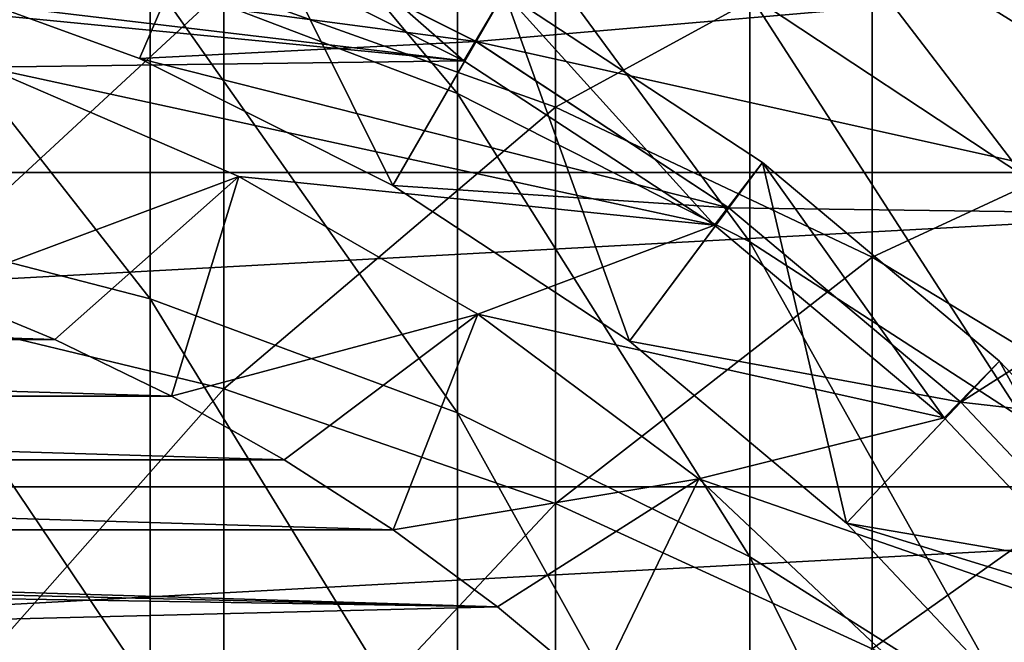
# Model space of a CAD drawing. Header units: millimetres. Extents: x -25 to 64, y -3 to 358.
# Tile 320 of 327: x 3.73 to 8.08, y 349.5 to 352.26. Entities that reach past the tile are written whole.
import ezdxf

# ---------------------------------------------------------------- set-up
doc = ezdxf.new("R2010")
doc.units = ezdxf.units.MM
doc.header["$LTSCALE"] = 52.148148
for name, color, linetype in [('386', 7, 'CONTINUOUS'), ('389', 7, 'CONTINUOUS'), ('404', 7, 'CONTINUOUS'), ('435', 7, 'CONTINUOUS'), ('450', 7, 'CONTINUOUS'), ('452', 7, 'CONTINUOUS'), ('453', 7, 'CONTINUOUS'), ('454', 7, 'CONTINUOUS'), ('461', 7, 'CONTINUOUS'), ('463', 7, 'CONTINUOUS'), ('464', 7, 'CONTINUOUS'), ('466', 7, 'CONTINUOUS'), ('467', 7, 'CONTINUOUS')]:
    doc.layers.add(name, color=color, linetype=linetype)

msp = doc.modelspace()

# ---------------------------------------------------------------- linework, layer by layer
at = {"layer": '386', "color": 7, "linetype": 'CONTINUOUS', "true_color": 0xaaaaaa}
for points in [[(6.101, 351.8693, 23.6146), (4.6353, 352.3933, 23.4097), (6.101, 353.3158, 27.7641), (6.101, 351.8693, 23.6146)], [(7.5, 352.6344, 27.9734), (6.101, 351.8693, 23.6146), (6.101, 353.3158, 27.7641), (7.5, 352.6344, 27.9734)], [(8.8168, 351.817, 28.2244), (7.5, 352.6344, 27.9734), (8.8168, 352.9189, 32.3571), (8.8168, 351.817, 28.2244)], [(4.6353, 352.3933, 23.4097), (3.1187, 350.9899, 19.1655), (3.1187, 352.7717, 23.2616), (4.6353, 352.3933, 23.4097)], [(7.5, 351.2055, 23.8743), (6.101, 351.8693, 23.6146), (7.5, 352.6344, 27.9734), (7.5, 351.2055, 23.8743)], [(8.8168, 351.817, 28.2244), (7.5, 351.2055, 23.8743), (7.5, 352.6344, 27.9734), (8.8168, 351.817, 28.2244)], [(4.6353, 350.6236, 19.3414), (3.1187, 350.9899, 19.1655), (4.6353, 352.3933, 23.4097), (4.6353, 350.6236, 19.3414)], [(6.101, 351.8693, 23.6146), (4.6353, 350.6236, 19.3414), (4.6353, 352.3933, 23.4097), (6.101, 351.8693, 23.6146)], [(6.101, 350.1164, 19.585), (4.6353, 350.6236, 19.3414), (6.101, 351.8693, 23.6146), (6.101, 350.1164, 19.585)], [(7.5, 351.2055, 23.8743), (6.101, 350.1164, 19.585), (6.101, 351.8693, 23.6146), (7.5, 351.2055, 23.8743)], [(8.8168, 350.4091, 24.1858), (7.5, 351.2055, 23.8743), (8.8168, 351.817, 28.2244), (8.8168, 350.4091, 24.1858)], [(7.5, 349.4738, 19.8936), (6.101, 350.1164, 19.585), (7.5, 351.2055, 23.8743), (7.5, 349.4738, 19.8936)], [(8.8168, 350.4091, 24.1858), (7.5, 349.4738, 19.8936), (7.5, 351.2055, 23.8743), (8.8168, 350.4091, 24.1858)], [(4.6353, 350.6236, 19.3414), (3.1187, 348.9066, 15.2142), (3.1187, 350.9899, 19.1655), (4.6353, 350.6236, 19.3414)], [(4.6353, 348.5545, 15.417), (3.1187, 348.9066, 15.2142), (4.6353, 350.6236, 19.3414), (4.6353, 348.5545, 15.417)], [(6.101, 350.1164, 19.585), (4.6353, 348.5545, 15.417), (4.6353, 350.6236, 19.3414), (6.101, 350.1164, 19.585)], [(8.8168, 348.703, 20.2639), (7.5, 349.4738, 19.8936), (8.8168, 350.4091, 24.1858), (8.8168, 348.703, 20.2639)], [(6.101, 348.067, 15.6979), (4.6353, 348.5545, 15.417), (6.101, 350.1164, 19.585), (6.101, 348.067, 15.6979)], [(7.5, 349.4738, 19.8936), (6.101, 348.067, 15.6979), (6.101, 350.1164, 19.585), (7.5, 349.4738, 19.8936)]]:
    msp.add_3dface(points, dxfattribs=at)
at = {"layer": '389', "color": 7, "linetype": 'CONTINUOUS', "true_color": 0xaaaaaa}
for points in [[(4.3106, 352.4461, 28.0312), (5.6685, 351.9289, 28.1901), (4.3106, 353.5606, 32.2114), (4.3106, 352.4461, 28.0312)], [(4.3106, 353.5606, 32.2114), (5.6685, 351.9289, 28.1901), (5.6685, 353.033, 32.3312), (4.3106, 353.5606, 32.2114)], [(6.96, 352.3653, 32.4827), (8.1699, 351.5653, 32.6642), (6.96, 353.1471, 36.6444), (6.96, 352.3653, 32.4827)], [(6.96, 353.1471, 36.6444), (8.1699, 351.5653, 32.6642), (8.1699, 352.3357, 36.7655), (6.96, 353.1471, 36.6444)], [(5.6685, 351.9289, 28.1901), (6.96, 351.2743, 28.3911), (5.6685, 353.033, 32.3312), (5.6685, 351.9289, 28.1901)], [(5.6685, 353.033, 32.3312), (6.96, 351.2743, 28.3911), (6.96, 352.3653, 32.4827), (5.6685, 353.033, 32.3312)], [(2.9021, 351.3861, 23.8036), (4.3106, 351.0219, 23.9461), (2.9021, 352.8199, 27.9164), (2.9021, 351.3861, 23.8036)], [(2.9021, 352.8199, 27.9164), (4.3106, 351.0219, 23.9461), (4.3106, 352.4461, 28.0312), (2.9021, 352.8199, 27.9164)], [(4.3106, 351.0219, 23.9461), (5.6685, 350.5181, 24.1432), (4.3106, 352.4461, 28.0312), (4.3106, 351.0219, 23.9461)], [(4.3106, 352.4461, 28.0312), (5.6685, 350.5181, 24.1432), (5.6685, 351.9289, 28.1901), (4.3106, 352.4461, 28.0312)], [(6.96, 351.2743, 28.3911), (8.1699, 350.4902, 28.632), (6.96, 352.3653, 32.4827), (6.96, 351.2743, 28.3911)], [(6.96, 352.3653, 32.4827), (8.1699, 350.4902, 28.632), (8.1699, 351.5653, 32.6642), (6.96, 352.3653, 32.4827)], [(5.6685, 350.5181, 24.1432), (6.96, 349.8804, 24.3926), (5.6685, 351.9289, 28.1901), (5.6685, 350.5181, 24.1432)], [(5.6685, 351.9289, 28.1901), (6.96, 349.8804, 24.3926), (6.96, 351.2743, 28.3911), (5.6685, 351.9289, 28.1901)], [(2.9021, 349.6487, 19.8097), (4.3106, 349.2962, 19.979), (2.9021, 351.3861, 23.8036), (2.9021, 349.6487, 19.8097)], [(2.9021, 351.3861, 23.8036), (4.3106, 349.2962, 19.979), (4.3106, 351.0219, 23.9461), (2.9021, 351.3861, 23.8036)], [(6.96, 349.8804, 24.3926), (8.1699, 349.1165, 24.6915), (6.96, 351.2743, 28.3911), (6.96, 349.8804, 24.3926)], [(6.96, 351.2743, 28.3911), (8.1699, 349.1165, 24.6915), (8.1699, 350.4902, 28.632), (6.96, 351.2743, 28.3911)], [(4.3106, 349.2962, 19.979), (5.6685, 348.8085, 20.2132), (4.3106, 351.0219, 23.9461), (4.3106, 349.2962, 19.979)], [(4.3106, 351.0219, 23.9461), (5.6685, 348.8085, 20.2132), (5.6685, 350.5181, 24.1432), (4.3106, 351.0219, 23.9461)], [(5.6685, 348.8085, 20.2132), (6.96, 348.1913, 20.5096), (5.6685, 350.5181, 24.1432), (5.6685, 348.8085, 20.2132)], [(5.6685, 350.5181, 24.1432), (6.96, 348.1913, 20.5096), (6.96, 349.8804, 24.3926), (5.6685, 350.5181, 24.1432)], [(6.96, 348.1913, 20.5096), (8.1699, 347.4518, 20.8648), (6.96, 349.8804, 24.3926), (6.96, 348.1913, 20.5096)], [(6.96, 349.8804, 24.3926), (8.1699, 347.4518, 20.8648), (8.1699, 349.1165, 24.6915), (6.96, 349.8804, 24.3926)], [(2.9021, 347.6174, 15.9568), (4.3106, 347.2786, 16.152), (2.9021, 349.6487, 19.8097), (2.9021, 347.6174, 15.9568)], [(2.9021, 349.6487, 19.8097), (4.3106, 347.2786, 16.152), (4.3106, 349.2962, 19.979), (2.9021, 349.6487, 19.8097)]]:
    msp.add_3dface(points, dxfattribs=at)
at = {"layer": '404', "color": 7, "linetype": 'CONTINUOUS', "true_color": 0x323232}
for points in [[(4.5548, 352.7596, 67), (8.1055, 352.3637, 67), (5.75, 352.1593, 67), (4.5548, 352.7596, 67)], [(8.1055, 352.3637, 67), (9.1924, 351.3924, 67), (5.75, 352.1593, 67), (8.1055, 352.3637, 67)], [(5.75, 352.1593, 67), (9.1924, 351.3924, 67), (6.8674, 351.4244, 67), (5.75, 352.1593, 67)], [(6.8674, 351.4244, 67), (9.1924, 351.3924, 67), (7.8918, 350.5647, 67), (6.8674, 351.4244, 67)], [(9.1924, 351.3924, 67), (10.1637, 350.3055, 67), (7.8918, 350.5647, 67), (9.1924, 351.3924, 67)], [(7.8918, 350.5647, 67), (10.1637, 350.3055, 67), (8.8094, 349.5921, 67), (7.8918, 350.5647, 67)]]:
    msp.add_3dface(points, dxfattribs=at)
at = {"layer": '435', "color": 7, "linetype": 'CONTINUOUS', "true_color": 0x323232}
for points in [[(4.2637, 352.0843, 67.5), (4.6539, 352.989, 101), (3.0875, 352.5124, 67.5), (4.2637, 352.0843, 67.5)], [(5.3822, 351.5226, 67.5), (4.6539, 352.989, 101), (4.2637, 352.0843, 67.5), (5.3822, 351.5226, 67.5)], [(5.875, 352.3758, 101), (4.6539, 352.989, 101), (5.3822, 351.5226, 67.5), (5.875, 352.3758, 101)], [(6.4282, 350.8347, 67.5), (5.875, 352.3758, 101), (5.3822, 351.5226, 67.5), (6.4282, 350.8347, 67.5)], [(7.0166, 351.625, 101), (5.875, 352.3758, 101), (6.4282, 350.8347, 67.5), (7.0166, 351.625, 101)], [(7.3873, 350.0299, 67.5), (7.0166, 351.625, 101), (6.4282, 350.8347, 67.5), (7.3873, 350.0299, 67.5)], [(8.0633, 350.7466, 101), (7.0166, 351.625, 101), (7.3873, 350.0299, 67.5), (8.0633, 350.7466, 101)], [(9.001, 349.7527, 101), (8.0633, 350.7466, 101), (7.3873, 350.0299, 67.5), (9.001, 349.7527, 101)], [(8.2463, 349.1194, 67.5), (9.001, 349.7527, 101), (7.3873, 350.0299, 67.5), (8.2463, 349.1194, 67.5)]]:
    msp.add_3dface(points, dxfattribs=at)
at = {"layer": '450', "color": 7, "linetype": 'CONTINUOUS', "true_color": 0x323232}
for points in [[(5.7499, 352.1593, 67.5), (3.0875, 352.5124, 67.5), (4.555, 352.7595, 67.5), (5.7499, 352.1593, 67.5)], [(4.2637, 352.0843, 67.5), (3.0875, 352.5124, 67.5), (5.7499, 352.1593, 67.5), (4.2637, 352.0843, 67.5)], [(6.8673, 351.4245, 67.5), (4.2637, 352.0843, 67.5), (5.7499, 352.1593, 67.5), (6.8673, 351.4245, 67.5)], [(5.3822, 351.5226, 67.5), (4.2637, 352.0843, 67.5), (6.8673, 351.4245, 67.5), (5.3822, 351.5226, 67.5)], [(6.4282, 350.8347, 67.5), (5.3822, 351.5226, 67.5), (6.8673, 351.4245, 67.5), (6.4282, 350.8347, 67.5)], [(7.8919, 350.5647, 67.5), (6.4282, 350.8347, 67.5), (6.8673, 351.4245, 67.5), (7.8919, 350.5647, 67.5)], [(7.3873, 350.0299, 67.5), (6.4282, 350.8347, 67.5), (7.8919, 350.5647, 67.5), (7.3873, 350.0299, 67.5)], [(8.8095, 349.592, 67.5), (7.3873, 350.0299, 67.5), (7.8919, 350.5647, 67.5), (8.8095, 349.592, 67.5)], [(8.2463, 349.1194, 67.5), (7.3873, 350.0299, 67.5), (8.8095, 349.592, 67.5), (8.2463, 349.1194, 67.5)]]:
    msp.add_3dface(points, dxfattribs=at)
at = {"layer": '452', "color": 7, "linetype": 'CONTINUOUS', "true_color": 0x323232}
for points in [[(4.5548, 352.7596, 67), (5.75, 352.1593, 67), (4.555, 352.7595, 67.5), (4.5548, 352.7596, 67)], [(5.75, 352.1593, 67), (5.7499, 352.1593, 67.5), (4.555, 352.7595, 67.5), (5.75, 352.1593, 67)], [(5.75, 352.1593, 67), (6.8673, 351.4245, 67.5), (5.7499, 352.1593, 67.5), (5.75, 352.1593, 67)], [(5.75, 352.1593, 67), (6.8674, 351.4244, 67), (6.8673, 351.4245, 67.5), (5.75, 352.1593, 67)], [(6.8674, 351.4244, 67), (7.8918, 350.5647, 67), (6.8673, 351.4245, 67.5), (6.8674, 351.4244, 67)], [(7.8918, 350.5647, 67), (7.8919, 350.5647, 67.5), (6.8673, 351.4245, 67.5), (7.8918, 350.5647, 67)], [(7.8918, 350.5647, 67), (8.8094, 349.5921, 67), (7.8919, 350.5647, 67.5), (7.8918, 350.5647, 67)], [(8.8094, 349.5921, 67), (8.8095, 349.592, 67.5), (7.8919, 350.5647, 67.5), (8.8094, 349.5921, 67)]]:
    msp.add_3dface(points, dxfattribs=at)
at = {"layer": '453', "color": 7, "linetype": 'CONTINUOUS', "true_color": 0x323232}
for points in [[(4.5127, 352.6688, 101), (4.6539, 352.989, 101), (5.6968, 352.0745, 101), (4.5127, 352.6688, 101)], [(4.6539, 352.989, 101), (5.875, 352.3758, 101), (5.6968, 352.0745, 101), (4.6539, 352.989, 101)], [(5.6968, 352.0745, 101), (5.875, 352.3758, 101), (6.804, 351.3469, 101), (5.6968, 352.0745, 101)], [(5.875, 352.3758, 101), (7.0166, 351.625, 101), (6.804, 351.3469, 101), (5.875, 352.3758, 101)], [(6.804, 351.3469, 101), (7.0166, 351.625, 101), (7.8193, 350.4957, 101), (6.804, 351.3469, 101)], [(7.0166, 351.625, 101), (8.0633, 350.7466, 101), (7.8193, 350.4957, 101), (7.0166, 351.625, 101)], [(7.8193, 350.4957, 101), (8.0633, 350.7466, 101), (8.729, 349.5324, 101), (7.8193, 350.4957, 101)], [(8.0633, 350.7466, 101), (9.001, 349.7527, 101), (8.729, 349.5324, 101), (8.0633, 350.7466, 101)]]:
    msp.add_3dface(points, dxfattribs=at)
at = {"layer": '454', "color": 7, "linetype": 'CONTINUOUS', "true_color": 0xaaaaaa}
for points in [[(-11.253, 352.8592, 237), (-12.3394, 351.5802, 237), (11.253, 352.8592, 237), (-11.253, 352.8592, 237)], [(11.253, 352.8592, 237), (-12.3394, 351.5802, 237), (12.3394, 351.5802, 237), (11.253, 352.8592, 237)], [(-12.3394, 351.5802, 237), (-13.2812, 350.1912, 237), (12.3394, 351.5802, 237), (-12.3394, 351.5802, 237)], [(12.3394, 351.5802, 237), (-13.2812, 350.1912, 237), (13.2812, 350.1912, 237), (12.3394, 351.5802, 237)], [(-13.2812, 350.1912, 237), (-14.0674, 348.7082, 237), (13.2812, 350.1912, 237), (-13.2812, 350.1912, 237)], [(13.2812, 350.1912, 237), (-14.0674, 348.7082, 237), (14.0674, 348.7082, 237), (13.2812, 350.1912, 237)]]:
    msp.add_3dface(points, dxfattribs=at)
at = {"layer": '461', "color": 7, "linetype": 'CONTINUOUS', "true_color": 0x323232}
for points in [[(-3.8896, 350.8424, 86), (-3.3607, 351.0615, 86), (3.8896, 350.8424, 86), (-3.8896, 350.8424, 86)], [(3.8896, 350.8424, 86), (-3.3607, 351.0615, 86), (3.3607, 351.0615, 86), (3.8896, 350.8424, 86)], [(-4.4043, 350.5918, 86), (-3.8896, 350.8424, 86), (4.4043, 350.5918, 86), (-4.4043, 350.5918, 86)], [(4.4043, 350.5918, 86), (-3.8896, 350.8424, 86), (3.8896, 350.8424, 86), (4.4043, 350.5918, 86)], [(-4.903, 350.3106, 86), (-4.4043, 350.5918, 86), (4.903, 350.3106, 86), (-4.903, 350.3106, 86)], [(4.903, 350.3106, 86), (-4.4043, 350.5918, 86), (4.4043, 350.5918, 86), (4.903, 350.3106, 86)], [(-5.3837, 349.9997, 86), (-4.903, 350.3106, 86), (5.3837, 349.9997, 86), (-5.3837, 349.9997, 86)], [(5.3837, 349.9997, 86), (-4.903, 350.3106, 86), (4.903, 350.3106, 86), (5.3837, 349.9997, 86)], [(0, 349.8, 86), (-5.3837, 349.9997, 86), (5.8449, 349.6604, 86), (0, 349.8, 86)], [(5.8449, 349.6604, 86), (-5.3837, 349.9997, 86), (5.3837, 349.9997, 86), (5.8449, 349.6604, 86)], [(0, 349.8, 86), (5.8449, 349.6604, 86), (0.9525, 349.7401, 86), (0, 349.8, 86)], [(0.9525, 349.7401, 86), (5.8449, 349.6604, 86), (1.89, 349.5612, 86), (0.9525, 349.7401, 86)], [(5.8449, 349.6604, 86), (6.2846, 349.294, 86), (1.89, 349.5612, 86), (5.8449, 349.6604, 86)], [(1.89, 349.5612, 86), (6.2846, 349.294, 86), (2.7977, 349.2663, 86), (1.89, 349.5612, 86)]]:
    msp.add_3dface(points, dxfattribs=at)
at = {"layer": '463', "color": 7, "linetype": 'CONTINUOUS', "true_color": 0x323232}
for points in [[(4.5127, 352.6688, 95), (5.6968, 352.0745, 95), (1.2164, 352.6067, 95), (4.5127, 352.6688, 95)], [(1.2164, 352.6067, 95), (5.6968, 352.0745, 95), (2.4162, 352.3951, 95), (1.2164, 352.6067, 95)], [(2.4162, 352.3951, 95), (5.6968, 352.0745, 95), (3.5835, 352.0456, 95), (2.4162, 352.3951, 95)], [(5.6968, 352.0745, 95), (6.804, 351.3469, 95), (3.5835, 352.0456, 95), (5.6968, 352.0745, 95)], [(3.5835, 352.0456, 95), (6.804, 351.3469, 95), (4.7023, 351.563, 95), (3.5835, 352.0456, 95)], [(4.7023, 351.563, 95), (6.804, 351.3469, 95), (5.7575, 350.9538, 95), (4.7023, 351.563, 95)], [(6.804, 351.3469, 95), (7.8193, 350.4957, 95), (5.7575, 350.9538, 95), (6.804, 351.3469, 95)], [(5.7575, 350.9538, 95), (7.8193, 350.4957, 95), (6.7348, 350.2262, 95), (5.7575, 350.9538, 95)], [(7.8193, 350.4957, 95), (8.729, 349.5324, 95), (6.7348, 350.2262, 95), (7.8193, 350.4957, 95)], [(6.7348, 350.2262, 95), (8.729, 349.5324, 95), (7.6211, 349.3901, 95), (6.7348, 350.2262, 95)], [(8.729, 349.5324, 95), (9.5208, 348.4702, 95), (7.6211, 349.3901, 95), (8.729, 349.5324, 95)]]:
    msp.add_3dface(points, dxfattribs=at)
at = {"layer": '464', "color": 7, "linetype": 'CONTINUOUS', "true_color": 0x323232}
for points in [[(4.5127, 352.6688, 101), (5.6968, 352.0745, 101), (4.5127, 352.6688, 95), (4.5127, 352.6688, 101)], [(5.6968, 352.0745, 101), (5.6968, 352.0745, 95), (4.5127, 352.6688, 95), (5.6968, 352.0745, 101)], [(5.6968, 352.0745, 101), (6.804, 351.3469, 101), (5.6968, 352.0745, 95), (5.6968, 352.0745, 101)], [(6.804, 351.3469, 101), (6.804, 351.3469, 95), (5.6968, 352.0745, 95), (6.804, 351.3469, 101)], [(6.804, 351.3469, 101), (7.8193, 350.4957, 101), (6.804, 351.3469, 95), (6.804, 351.3469, 101)], [(7.8193, 350.4957, 101), (7.8193, 350.4957, 95), (6.804, 351.3469, 95), (7.8193, 350.4957, 101)], [(7.8193, 350.4957, 101), (8.729, 349.5324, 101), (7.8193, 350.4957, 95), (7.8193, 350.4957, 101)], [(8.729, 349.5324, 101), (8.729, 349.5324, 95), (7.8193, 350.4957, 95), (8.729, 349.5324, 101)]]:
    msp.add_3dface(points, dxfattribs=at)
at = {"layer": '466', "color": 7, "linetype": 'CONTINUOUS', "true_color": 0x323232}
for points in [[(3.5835, 352.0456, 95), (4.7023, 351.563, 95), (3.5835, 352.0456, 86.5774), (3.5835, 352.0456, 95)], [(3.5835, 352.0456, 86.5774), (4.7023, 351.563, 95), (4.7023, 351.5631, 86.5774), (3.5835, 352.0456, 86.5774)], [(4.7023, 351.563, 95), (5.7575, 350.9538, 95), (4.7023, 351.5631, 86.5774), (4.7023, 351.563, 95)], [(4.7023, 351.5631, 86.5774), (5.7575, 350.9538, 95), (5.7575, 350.9538, 86.5774), (4.7023, 351.5631, 86.5774)], [(5.7575, 350.9538, 95), (6.7348, 350.2262, 95), (5.7575, 350.9538, 86.5774), (5.7575, 350.9538, 95)], [(5.7575, 350.9538, 86.5774), (6.7348, 350.2262, 95), (6.7348, 350.2263, 86.5774), (5.7575, 350.9538, 86.5774)], [(6.7348, 350.2263, 86.5774), (6.7348, 350.2262, 95), (7.621, 349.3901, 86.5774), (6.7348, 350.2263, 86.5774)], [(6.7348, 350.2262, 95), (7.6211, 349.3901, 95), (7.621, 349.3901, 86.5774), (6.7348, 350.2262, 95)]]:
    msp.add_3dface(points, dxfattribs=at)
at = {"layer": '467', "color": 7, "linetype": 'CONTINUOUS', "true_color": 0x323232}
for points in [[(3.3607, 351.0615, 86), (3.5835, 352.0456, 86.5774), (4.7023, 351.5631, 86.5774), (3.3607, 351.0615, 86)], [(3.8896, 350.8424, 86), (3.3607, 351.0615, 86), (4.7023, 351.5631, 86.5774), (3.8896, 350.8424, 86)], [(4.4043, 350.5918, 86), (3.8896, 350.8424, 86), (4.7023, 351.5631, 86.5774), (4.4043, 350.5918, 86)], [(4.4043, 350.5918, 86), (4.7023, 351.5631, 86.5774), (5.7575, 350.9538, 86.5774), (4.4043, 350.5918, 86)], [(4.903, 350.3106, 86), (4.4043, 350.5918, 86), (5.7575, 350.9538, 86.5774), (4.903, 350.3106, 86)], [(5.3837, 349.9997, 86), (4.903, 350.3106, 86), (5.7575, 350.9538, 86.5774), (5.3837, 349.9997, 86)], [(5.3837, 349.9997, 86), (5.7575, 350.9538, 86.5774), (6.7348, 350.2263, 86.5774), (5.3837, 349.9997, 86)], [(5.8449, 349.6604, 86), (5.3837, 349.9997, 86), (6.7348, 350.2263, 86.5774), (5.8449, 349.6604, 86)], [(6.2846, 349.294, 86), (5.8449, 349.6604, 86), (6.7348, 350.2263, 86.5774), (6.2846, 349.294, 86)], [(6.2846, 349.294, 86), (6.7348, 350.2263, 86.5774), (7.621, 349.3901, 86.5774), (6.2846, 349.294, 86)]]:
    msp.add_3dface(points, dxfattribs=at)

doc.saveas('drawing.dxf')
